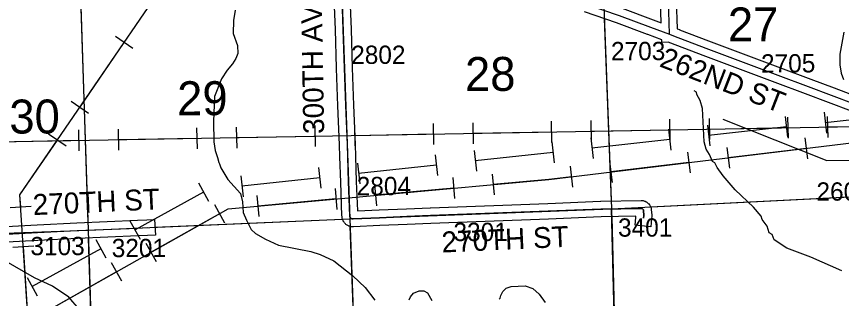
# Model space of a CAD drawing. Extents: x 128.7 to 185.5, y -21.4 to 12.6.
# Drawn here: x 153.067 to 156.23, y -12.371 to -11.291 of the extents above; entities that cross this region are included whole.
import ezdxf

# ---------------------------------------------------------------- set-up
doc = ezdxf.new("R2010")
doc.units = 0
for name, color, linetype in [('tdCoDirctArrow', 7, 'Continuous'), ('tdCoHydroRiver', 7, 'Continuous'), ('tdCoPipe', 7, 'Continuous'), ('tdCoPipe1', 7, 'Continuous'), ('tdCoPipe2', 7, 'Continuous'), ('tdCoSecRdNmbr', 7, 'Continuous'), ('tdCoSecRdTxt', 7, 'Continuous'), ('tdCoSecRteBand', 7, 'Continuous'), ('tdCoSecRteCL', 7, 'Continuous'), ('tdCoSectLine', 7, 'Continuous'), ('tdCoSectLinePart', 7, 'Continuous'), ('tdCoSectNmbr', 7, 'Continuous'), ('tdCoSurfAsphalt', 7, 'Continuous'), ('tdCoSurfGravel', 7, 'Continuous')]:
    doc.layers.add(name, color=color, linetype=linetype)

msp = doc.modelspace()

# ---------------------------------------------------------------- linework, layer by layer
at = {"layer": 'tdCoDirctArrow'}
msp.add_lwpolyline([(155.7753, -11.684), (156.1737, -11.8419), (156.5921, -11.8388)], dxfattribs=at)
at = {"layer": 'tdCoHydroRiver'}
for points in [[(153.9051, -11.266), (153.8986, -11.3057), (153.8972, -11.3563), (153.9145, -11.4015), (153.9156, -11.433), (153.9083, -11.4522), (153.8948, -11.4716), (153.8751, -11.4959), (153.8526, -11.5299), (153.8265, -11.597), (153.8219, -11.6935), (153.823, -11.7708), (153.8289, -11.8037), (153.8377, -11.8303), (153.8431, -11.8506), (153.8448, -11.8553), (153.8501, -11.8709), (153.8769, -11.9157), (153.9261, -11.9693), (153.9335, -12.0006), (153.9364, -12.0415), (153.9485, -12.0711), (153.9671, -12.1068), (153.9834, -12.122), (154.022, -12.1443), (154.0717, -12.1663), (154.1957, -12.1905), (154.2308, -12.2019), (154.2837, -12.2269), (154.3567, -12.2844), (154.404, -12.3285), (154.4404, -12.3778)], [(156.2392, -11.351), (156.2233, -11.4352), (156.2232, -11.4762), (156.2291, -11.5076), (156.2378, -11.5325)], [(156.2309, -12.2652), (156.1122, -12.2126), (156.021, -12.178), (155.9725, -12.1466), (155.9639, -12.1264), (155.9526, -12.1189), (155.9454, -12.0939), (155.9255, -12.0678), (155.9219, -12.0553), (155.8923, -12.0216), (155.822, -11.9546), (155.7759, -11.9011), (155.7527, -11.8687), (155.7442, -11.8517), (155.736, -11.8457), (155.724, -11.8193), (155.7107, -11.7992), (155.7034, -11.7711), (155.6972, -11.6434), (155.6882, -11.6122), (155.6748, -11.589), (155.6745, -11.5811), (155.6648, -11.5751)], [(153.3067, -12.412), (153.2673, -12.366), (153.2043, -12.3239), (153.1353, -12.2916), (153.0274, -12.229)], [(154.9178, -12.3741), (154.9209, -12.3692), (154.9239, -12.3595), (154.9315, -12.3448), (154.9437, -12.3318), (154.964, -12.3247), (155.0176, -12.3228), (155.0463, -12.3328), (155.0708, -12.354), (155.094, -12.3864)], [(154.573, -12.3764), (154.5773, -12.3652), (154.5895, -12.3506), (154.6113, -12.3419), (154.6286, -12.3413), (154.6431, -12.3487), (154.6599, -12.3781)]]:
    msp.add_lwpolyline(points, dxfattribs=at)
at = {"layer": 'tdCoPipe'}
for p, q in [((153.5127, -11.4134), (153.4462, -11.3679)), ((153.3426, -11.662), (153.2762, -11.6165)), ((154.6667, -11.7811), (154.6652, -11.7004)), ((154.8188, -11.7783), (154.8173, -11.6979)), ((155.1199, -11.7729), (155.1185, -11.6923)), ((155.272, -11.7702), (155.2706, -11.6897)), ((155.5731, -11.7648), (155.5717, -11.6842)), ((155.7252, -11.7621), (155.7238, -11.6816)), ((156.0264, -11.7567), (156.0249, -11.6761)), ((156.1785, -11.754), (156.177, -11.6735)), ((153.307, -11.8054), (153.3055, -11.7248)), ((153.4591, -11.8027), (153.4576, -11.7222)), ((153.7602, -11.7973), (153.7588, -11.7167)), ((153.9123, -11.7946), (153.9109, -11.7141)), ((154.2134, -11.7892), (154.212, -11.7086)), ((154.3655, -11.7864), (154.3641, -11.706)), ((153.2567, -11.7875), (153.1901, -11.742)), ((153.1234, -12.0188), (153.0431, -12.0241)), ((153.1334, -12.1706), (153.0529, -12.1759))]:
    msp.add_line(p, q, dxfattribs=at)
for points in [[(153.2907, -13.3487), (153.1504, -13.0403), (153.08, -11.9742), (153.9221, -10.7441), (153.8422, -9.1961), (152.4885, -6.1792), (152.255, -4.5804), (152.0586, -4.5041), (150.9187, -1.6917), (149.9982, 2.3236), (149.759, 2.5022), (149.1601, 4.9961)], [(141.862, -14.949), (144.0814, -14.2683), (145.7745, -13.7388), (145.9312, -13.6747), (145.9234, -13.4239), (152.8711, -12.5946), (153.879, -12.0272), (155.1085, -11.9148), (156.3627, -11.7638), (158.9313, -11.5045), (162.8631, -11.1506)], [(153.3093, -11.6392), (153.4795, -11.3907)], [(152.8427, -11.7734), (156.2861, -11.7117), (158.7827, -11.4694), (158.9022, -11.6363), (161.2154, -11.6489), (161.3188, -11.8679), (163.5118, -11.8995), (166.3675, -11.8668), (166.3055, -13.6092)], [(156.1777, -11.7137), (156.2861, -11.7117), (156.478, -11.6931)], [(154.818, -11.738), (155.1192, -11.7326)], [(155.2713, -11.7299), (155.5724, -11.7245)], [(155.7245, -11.7218), (156.0256, -11.7164)], [(153.0051, -11.7705), (153.3062, -11.7651)], [(153.0832, -12.0215), (153.08, -11.9742), (153.2234, -11.7647)], [(153.4583, -11.7624), (153.7595, -11.757)], [(153.9116, -11.7543), (154.2127, -11.7489)], [(154.3648, -11.7461), (154.6659, -11.7408)], [(153.113, -12.4738), (153.0932, -12.1732)]]:
    msp.add_lwpolyline(points, dxfattribs=at)
at = {"layer": 'tdCoPipe1'}
for p, q in [((156.0896, -11.7561), (156.0992, -11.836)), ((155.7906, -11.7921), (155.8002, -11.8721)), ((155.6396, -11.8103), (155.6492, -11.8902)), ((155.3405, -11.8463), (155.3502, -11.9263)), ((155.1895, -11.8644), (155.1991, -11.9444)), ((154.7395, -11.9081), (154.7468, -11.9882)), ((154.891, -11.8942), (154.8983, -11.9745)), ((154.2881, -11.9493), (154.2954, -12.0295)), ((154.4396, -11.9355), (154.4469, -12.0158)), ((153.9881, -11.9767), (153.9955, -12.057)), ((153.8254, -12.0111), (153.8649, -12.0813)), ((153.5629, -12.1589), (153.6025, -12.2291)), ((153.4304, -12.2335), (153.4698, -12.3036))]:
    msp.add_line(p, q, dxfattribs=at)
for points in [[(156.0944, -11.7961), (155.7954, -11.8321)], [(155.6444, -11.8503), (155.3454, -11.8863)], [(155.1943, -11.9045), (155.1085, -11.9148), (154.8946, -11.9343)], [(154.7432, -11.9482), (154.4432, -11.9756)], [(154.2917, -11.9895), (153.9918, -12.0169)], [(153.8451, -12.0463), (153.5827, -12.194)], [(153.4501, -12.2686), (153.1877, -12.4164)]]:
    msp.add_lwpolyline(points, dxfattribs=at)
at = {"layer": 'tdCoPipe2'}
for p, q in [((156.1636, -11.6577), (156.1723, -11.7374)), ((156.0145, -11.6739), (156.0232, -11.7536)), ((155.5671, -11.7227), (155.5758, -11.8024)), ((155.7162, -11.7064), (155.7249, -11.7861)), ((155.2689, -11.7552), (155.2776, -11.8349)), ((155.1198, -11.7714), (155.1284, -11.8511)), ((154.6724, -11.8201), (154.6811, -11.8998)), ((154.8215, -11.8039), (154.8302, -11.8836)), ((154.3742, -11.8526), (154.3829, -11.9323)), ((154.2251, -11.8689), (154.2337, -11.9486)), ((153.9268, -11.9014), (153.9355, -11.9811)), ((153.7645, -11.928), (153.8032, -11.9982)), ((153.5018, -12.073), (153.5406, -12.1432)), ((153.3705, -12.1455), (153.4093, -12.2157)), ((153.1079, -12.2905), (153.1466, -12.3606))]:
    msp.add_line(p, q, dxfattribs=at)
for points in [[(156.4662, -11.6651), (156.1679, -11.6976)], [(156.0188, -11.7138), (155.7206, -11.7463)], [(155.5715, -11.7625), (155.2732, -11.795)], [(155.1241, -11.8113), (154.8259, -11.8438)], [(154.6768, -11.86), (154.3785, -11.8925)], [(154.2294, -11.9087), (153.9312, -11.9412)], [(153.7839, -11.9631), (153.5212, -12.1081)], [(153.3899, -12.1806), (153.1272, -12.3255)]]:
    msp.add_lwpolyline(points, dxfattribs=at)
at = {"layer": 'tdCoSecRteBand'}
for points in [[(154.3449, -11.2196), (154.3494, -11.3389), (154.3494, -11.339), (154.3494, -11.3391), (154.3541, -11.4872), (154.3592, -11.6306), (154.3654, -11.7805), (154.3654, -11.7806), (154.3654, -11.7808), (154.3668, -11.8268), (154.3698, -11.9234), (154.3741, -12.0352), (154.4571, -12.0314), (154.4572, -12.0314), (154.4573, -12.0314), (154.5621, -12.0274), (154.6535, -12.0235), (154.6536, -12.0235), (154.6537, -12.0235), (155.1044, -12.0067), (155.3065, -11.9983), (155.3069, -11.9983), (155.3073, -11.9983), (155.4617, -11.9958), (155.4627, -11.9958), (155.4637, -11.9959), (155.4655, -11.996), (155.469, -11.9961), (155.4723, -11.9971), (155.4741, -11.9976), (155.4774, -11.9986), (155.4805, -12.0003), (155.4821, -12.0012), (155.4851, -12.0029), (155.4877, -12.0052), (155.4891, -12.0065), (155.4916, -12.0088), (155.4936, -12.0117), (155.4946, -12.0132), (155.4966, -12.0161), (155.4978, -12.0193), (155.4985, -12.021), (155.4998, -12.0243), (155.5002, -12.0277), (155.5005, -12.0296), (155.5006, -12.0303), (155.5007, -12.0311), (155.5024, -12.0506), (155.5026, -12.0533), (155.5024, -12.0561), (155.5014, -12.0664), (155.4986, -12.0963), (155.4388, -12.0906), (155.4417, -12.0607), (155.4421, -12.0562), (155.3086, -12.0583), (155.1068, -12.0667), (155.1067, -12.0667), (155.1067, -12.0667), (154.656, -12.0834), (154.5646, -12.0874), (154.5645, -12.0874), (154.5644, -12.0874), (154.4597, -12.0913), (154.3588, -12.096), (154.3579, -12.096), (154.357, -12.096), (154.3547, -12.096), (154.3519, -12.096), (154.3491, -12.0954), (154.3469, -12.0949), (154.3441, -12.0944), (154.3414, -12.0933), (154.3394, -12.0924), (154.3368, -12.0913), (154.3344, -12.0897), (154.3325, -12.0885), (154.3301, -12.0869), (154.3281, -12.0849), (154.3265, -12.0834), (154.3245, -12.0814), (154.3228, -12.079), (154.3216, -12.0772), (154.3199, -12.0748), (154.3188, -12.0722), (154.3187, -12.0721), (154.3179, -12.0702), (154.3167, -12.0675), (154.3161, -12.0647), (154.3156, -12.0626), (154.315, -12.0598), (154.3149, -12.0569), (154.3148, -12.0548), (154.3099, -11.9256), (154.3099, -11.9255), (154.3099, -11.9254), (154.3069, -11.8286), (154.3054, -11.7828), (154.2993, -11.633), (154.2993, -11.6329), (154.2993, -11.6328), (154.2941, -11.4893), (154.2941, -11.4893), (154.2941, -11.4892), (154.2894, -11.3411), (154.285, -11.2218)], [(155.5962, -11.2275), (155.6, -11.3377), (155.6092, -11.3411), (155.6092, -11.3412), (155.7207, -11.3837), (155.8942, -11.4485), (155.8943, -11.4486), (155.8944, -11.4486), (155.9968, -11.4878), (156.1123, -11.5304), (156.1124, -11.5304), (156.1125, -11.5304), (156.2013, -11.5637), (156.2013, -11.5638), (156.2014, -11.5638), (156.2892, -11.5973)], [(155.3886, -11.2585), (155.5078, -11.3038), (155.5392, -11.3153), (155.5362, -11.2296)], [(156.2679, -11.6534), (156.1801, -11.6199), (156.0915, -11.5866), (155.9759, -11.544), (155.9757, -11.5439), (155.9756, -11.5439), (155.8731, -11.5047), (155.6996, -11.4399), (155.6995, -11.4399), (155.6994, -11.4398), (155.5753, -11.3925), (155.5659, -11.3891), (155.5417, -11.3899), (155.5414, -11.3801), (155.4869, -11.36), (155.4868, -11.36), (155.4866, -11.3599), (155.3678, -11.3148), (155.245, -11.2734)], [(153.0277, -12.0947), (153.1456, -12.0883), (153.1457, -12.0883), (153.1458, -12.0883), (153.2984, -12.0811), (153.2985, -12.0811), (153.2986, -12.0811), (153.5304, -12.0715), (153.566, -12.0695), (153.5959, -12.0679), (153.5993, -12.1278), (153.5693, -12.1295), (153.5335, -12.1314), (153.5333, -12.1314), (153.5331, -12.1314), (153.3012, -12.1411), (153.1487, -12.1482), (153.0312, -12.1546)]]:
    msp.add_lwpolyline(points, dxfattribs=at)
at = {"layer": 'tdCoSecRteCL'}
for points in [[(155.5707, -11.3589), (155.5662, -11.2286), (155.563, -11.1346), (155.5583, -10.9857), (155.5541, -10.8335), (155.55, -10.6865), (155.5453, -10.5492), (155.5441, -10.508), (155.5435, -10.4919)], [(154.3096, -11.0582), (154.3227, -11.0577), (154.5611, -11.0471), (154.57, -11.047), (154.5789, -11.0474), (154.5877, -11.0482), (154.5965, -11.0495), (154.6052, -11.0512), (154.6138, -11.0534), (154.6223, -11.0559), (154.7308, -11.0887), (154.8391, -11.1201), (154.9473, -11.1529), (155.0647, -11.1866), (155.1676, -11.2187), (155.2541, -11.2448), (155.3779, -11.2865), (155.4973, -11.3319), (155.5707, -11.3589)], [(155.4715, -12.0636), (155.4725, -12.0532), (155.4708, -12.0337), (155.4705, -12.0319), (155.4699, -12.0302), (155.4688, -12.0286), (155.4674, -12.0274), (155.4658, -12.0265), (155.464, -12.0259), (155.4622, -12.0258), (155.3078, -12.0283), (155.1056, -12.0367), (154.6548, -12.0535), (154.5633, -12.0574), (154.4585, -12.0614), (154.3574, -12.066), (154.3551, -12.066), (154.353, -12.0656), (154.3509, -12.0647), (154.3491, -12.0635), (154.3475, -12.0619), (154.3462, -12.0601), (154.3462, -12.06), (154.3454, -12.0581), (154.3449, -12.0559), (154.3448, -12.0537), (154.3399, -11.9245), (154.3368, -11.8277), (154.3354, -11.7817), (154.3293, -11.6318), (154.3241, -11.4882), (154.3194, -11.34), (154.3149, -11.2207)], [(155.5707, -11.3589), (155.5858, -11.3644), (155.7101, -11.4118), (155.8837, -11.4766), (155.9863, -11.5159), (156.1019, -11.5585), (156.1907, -11.5918), (156.2786, -11.6253), (156.3069, -11.6359)], [(153.0293, -12.1246), (153.1472, -12.1182), (153.2998, -12.1111), (153.5319, -12.1015), (153.5676, -12.0995)]]:
    msp.add_lwpolyline(points, dxfattribs=at)
at = {"layer": 'tdCoSectLine'}
for points in [[(155.3093, -11.0137), (155.3484, -12.0277)], [(154.3092, -11.0582), (154.3445, -12.0662)], [(153.309, -11.1034), (153.341, -12.1094)], [(155.3484, -12.0277), (156.3412, -11.9779)], [(154.3445, -12.0662), (155.3484, -12.0277)], [(155.3736, -13.0416), (155.3484, -12.0277)], [(155.3484, -12.0277), (155.3733, -13.0416)], [(153.341, -12.1094), (154.3445, -12.0662)], [(154.3445, -12.0662), (154.3818, -13.0902)], [(152.3491, -12.1447), (153.341, -12.1094)], [(153.341, -12.1094), (153.3662, -12.9023)]]:
    msp.add_lwpolyline(points, dxfattribs=at)
at = {"layer": 'tdCoSectLinePart'}
for points in [[(153.3099, -11.1329), (153.3401, -12.0795)], [(155.3203, -11.2989), (155.3472, -11.9977)], [(155.4976, -12.0202), (156.3112, -11.9794)], [(153.5972, -12.0983), (154.3171, -12.0674)], [(155.3736, -13.0416), (155.3491, -12.0576)], [(155.3491, -12.0576), (155.3733, -13.0416)], [(154.3455, -12.0941), (154.3818, -13.0902)], [(153.342, -12.1394), (153.3662, -12.9023)]]:
    msp.add_lwpolyline(points, dxfattribs=at)
at = {"layer": 'tdCoSurfAsphalt'}
msp.add_lwpolyline([(154.3368, -11.8277), (154.3354, -11.7817), (154.3293, -11.6318), (154.3241, -11.4882), (154.3194, -11.34), (154.3149, -11.2207), (154.3103, -11.0784), (154.3096, -11.0582)], dxfattribs=at)
at = {"layer": 'tdCoSurfGravel'}
for points in [[(155.5707, -11.3589), (155.5662, -11.2286), (155.563, -11.1346), (155.5583, -10.9857), (155.5541, -10.8335), (155.55, -10.6865), (155.5453, -10.5492), (155.5441, -10.508), (155.5435, -10.4919)], [(154.3096, -11.0582), (154.3227, -11.0577), (154.5611, -11.0471), (154.57, -11.047), (154.5789, -11.0474), (154.5877, -11.0482), (154.5965, -11.0495), (154.6052, -11.0512), (154.6138, -11.0534), (154.6223, -11.0559), (154.7308, -11.0887), (154.8391, -11.1201), (154.9473, -11.1529), (155.0647, -11.1866), (155.1676, -11.2187), (155.2541, -11.2448), (155.3779, -11.2865), (155.4973, -11.3319), (155.5707, -11.3589)], [(155.5707, -11.3589), (155.5858, -11.3644), (155.7101, -11.4118), (155.8837, -11.4766), (155.9863, -11.5159), (156.1019, -11.5585), (156.1907, -11.5918), (156.2786, -11.6253), (156.3069, -11.6359)], [(154.3462, -12.06), (154.3454, -12.0581), (154.3449, -12.0559), (154.3448, -12.0537), (154.3399, -11.9245), (154.3368, -11.8277)], [(154.3462, -12.06), (154.3462, -12.0601), (154.3475, -12.0619), (154.3491, -12.0635), (154.3509, -12.0647), (154.353, -12.0656), (154.3551, -12.066), (154.3574, -12.066), (154.4585, -12.0614), (154.5633, -12.0574), (154.6548, -12.0535), (155.1056, -12.0367), (155.3078, -12.0283), (155.4622, -12.0258), (155.464, -12.0259), (155.4658, -12.0265), (155.4674, -12.0274), (155.4688, -12.0286), (155.4699, -12.0302), (155.4705, -12.0319), (155.4708, -12.0337), (155.4725, -12.0532), (155.4715, -12.0636)], [(153.0293, -12.1246), (153.1472, -12.1182), (153.2998, -12.1111), (153.5319, -12.1015), (153.5676, -12.0995)]]:
    msp.add_lwpolyline(points, dxfattribs=at)

# ---------------------------------------------------------------- texts
at = {"layer": 'tdCoSecRdNmbr'}
for s, rotation, p in [('2703', 0.1168, (155.3463, -11.4583)), ('2802', 0.1169, (154.3501, -11.4725)), ('2705', 0.1172, (155.9215, -11.5053)), ('2804', 0.1169, (154.3713, -11.9753)), ('2606', 0.1174, (156.1341, -11.9962)), ('3301', 0.1168, (154.7424, -12.1511)), ('3401', 0.1168, (155.3733, -12.1342)), ('3103', 0.116, (153.1202, -12.2052)), ('3201', 0.1162, (153.4321, -12.2127))]:
    msp.add_text(s, height=0.07, rotation=rotation, dxfattribs=at).set_placement(p)
at = {"layer": 'tdCoSecRdTxt'}
for s, rotation, p in [('300TH AVE', 91, (154.2467, -11.7399)), ('262ND ST', 338.8044, (155.5281, -11.4808)), ('270TH ST', 2.6172, (153.131, -12.0517)), ('270TH ST', 2.6172, (154.6984, -12.1951))]:
    msp.add_text(s, height=0.08, rotation=rotation, dxfattribs=at).set_placement(p)
at = {"layer": 'tdCoSectNmbr'}
for s, rotation, p in [('27', 0.1171, (155.7947, -11.3862)), ('28', 0.1168, (154.7867, -11.576)), ('29', 0.1164, (153.6829, -11.6689)), ('30', 0.1158, (153.0396, -11.7391))]:
    msp.add_text(s, height=0.13, rotation=rotation, dxfattribs=at).set_placement(p)

doc.saveas('drawing.dxf')
